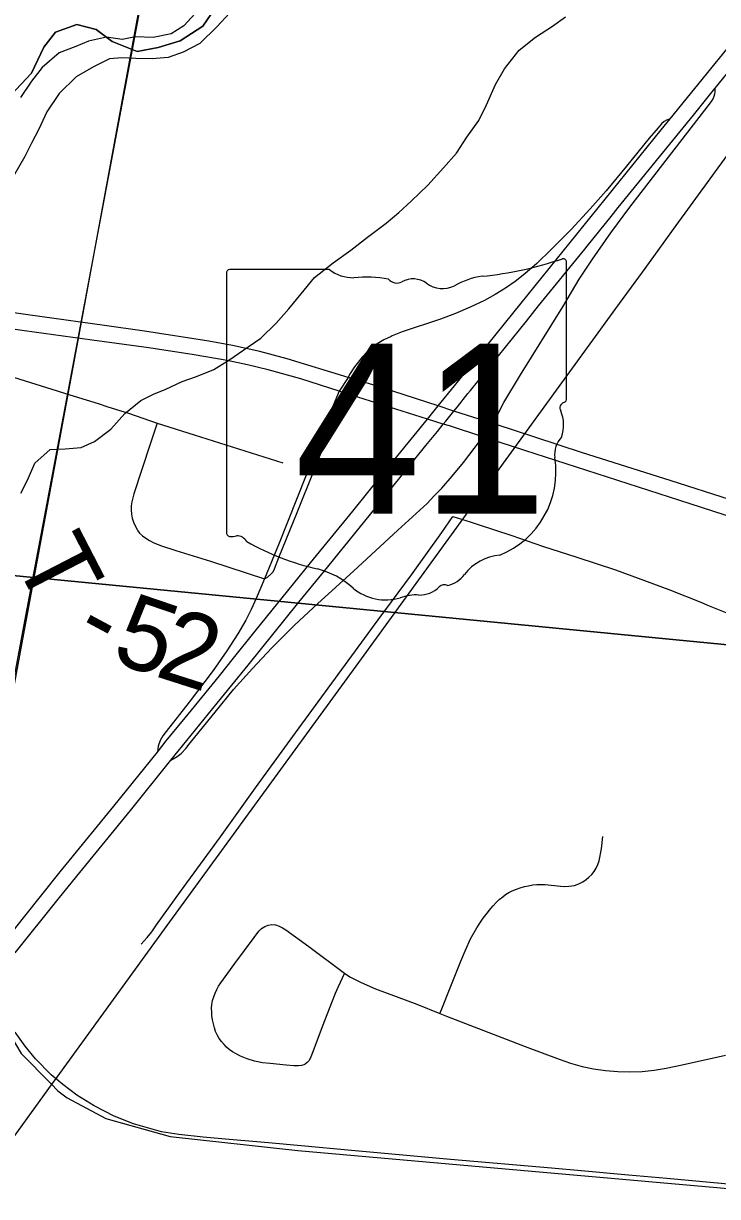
# Model space of a CAD drawing. Extents: x 0 to 1134, y 0 to 440.
# Drawn here: x 845.321 to 845.858, y 363.619 to 364.528 of the extents above; entities that cross this region are included whole.
import ezdxf

# ---------------------------------------------------------------- set-up
doc = ezdxf.new("R2010")
doc.units = 0
for name, color, linetype in [('GM_X_City_Street', 7, 'Continuous'), ('GM_X_Interchange_Ramps', 7, 'Continuous'), ('GM_X_Major_River', 7, 'Continuous'), ('GM_X_Minor_River', 7, 'Continuous'), ('GM_X_Rail_Line', 7, 'Continuous'), ('GM_X_Section', 7, 'Continuous'), ('GM_X_State_Location', 7, 'Continuous'), ('GM_X_State_Route', 7, 'Continuous'), ('GM_X_State_Shield', 7, 'Continuous'), ('GM_X_Township_Road', 7, 'Continuous'), ('GM_X_Township_Road_Text', 7, 'Continuous'), ('GM_X_Unincorporated', 7, 'Continuous'), ('GM_X_US_Route', 7, 'Continuous')]:
    doc.layers.add(name, color=color, linetype=linetype)

msp = doc.modelspace()

# ---------------------------------------------------------------- linework, layer by layer
at = {"layer": 'GM_X_City_Street'}
for points in [[(845.6433, 363.76045), (845.64476, 363.76414), (845.65114, 363.78025), (845.65949, 363.8009), (845.66311, 363.80958), (845.66712, 363.81839), (845.67192, 363.82675), (845.67436, 363.83053), (845.67685, 363.83424), (845.67889, 363.83694), (845.6827, 363.8418), (845.68468, 363.84404), (845.68685, 363.84661), (845.68921, 363.84871), (845.69204, 363.85101), (845.69425, 363.8526), (845.69684, 363.8543), (845.69921, 363.85547), (845.70263, 363.85693), (845.70559, 363.85798), (845.70894, 363.85883), (845.71204, 363.85956), (845.71526, 363.86021), (845.71848, 363.86048), (845.72151, 363.86041), (845.72499, 363.86041), (845.73683, 363.8591), (845.74025, 363.85903), (845.74314, 363.85916), (845.74555, 363.85936), (845.74768, 363.85982), (845.74957, 363.86038), (845.75149, 363.86114), (845.75419, 363.86258), (845.75669, 363.8643), (845.75886, 363.86607), (845.76096, 363.86817), (845.7628, 363.87052), (845.76441, 363.87308), (845.76576, 363.87594), (845.76668, 363.87883), (845.76846, 363.8881), (845.76964, 363.89757)], [(845.56935, 363.79167), (845.56412, 363.78053), (845.56215, 363.77593), (845.55919, 363.76882), (845.55255, 363.75146), (845.54423, 363.72935), (845.54281, 363.72555), (845.54176, 363.72384), (845.54051, 363.72246), (845.53896, 363.72126), (845.53775, 363.72062), (845.53617, 363.72003), (845.53361, 363.71977), (845.53012, 363.71983), (845.52407, 363.72036), (845.51187, 363.72161), (845.50575, 363.72232), (845.49974, 363.72358), (845.49381, 363.72533), (845.48889, 363.72733), (845.48534, 363.72911), (845.48251, 363.73075), (845.48008, 363.73246), (845.47797, 363.73423), (845.476, 363.73634), (845.47396, 363.73877), (845.47232, 363.74107), (845.47067, 363.7439), (845.46949, 363.74653), (845.46863, 363.74942), (845.46712, 363.75554), (845.46666, 363.75896), (845.46647, 363.76144), (845.4664, 363.76447), (845.46662, 363.76747), (845.46717, 363.77045), (845.46799, 363.77336), (845.46906, 363.77621), (845.47034, 363.779), (845.47178, 363.78169), (845.47341, 363.78427), (845.48447, 363.7993), (845.49929, 363.81937), (845.50306, 363.82424), (845.50516, 363.82632), (845.50756, 363.82796), (845.51023, 363.82902), (845.51309, 363.82941), (845.51596, 363.82915), (845.51875, 363.82827), (845.52139, 363.82689), (845.52394, 363.8252), (845.5416, 363.81241), (845.56935, 363.79167)], [(845.56935, 363.79167), (845.57363, 363.78894), (845.57807, 363.78653), (845.58237, 363.78448), (845.59335, 363.77961), (845.62538, 363.76756), (845.6433, 363.76045), (845.6485, 363.75838), (845.70942, 363.73483), (845.73565, 363.72495), (845.74454, 363.72184), (845.75351, 363.71947), (845.76239, 363.7176), (845.77157, 363.71622), (845.78113, 363.71552), (845.79041, 363.71523), (845.79998, 363.71543), (845.80945, 363.71641), (845.81862, 363.71799), (845.83119, 363.72067), (845.86457, 363.72819)]]:
    msp.add_lwpolyline(points, dxfattribs=at)
at = {"layer": 'GM_X_Interchange_Ramps'}
for points in [[(845.68441, 364.21779), (845.68595, 364.22011), (845.69011, 364.22871), (845.69295, 364.23422), (845.7058, 364.25552), (845.73847, 364.30841), (845.75127, 364.32975), (845.76149, 364.34536), (845.77579, 364.36574), (845.79059, 364.38574), (845.8443, 364.4552), (845.85125, 364.46418), (845.8539, 364.46761), (845.85504, 364.46955), (845.85593, 364.47164), (845.85638, 364.47336), (845.85663, 364.47497), (845.8567, 364.47631), (845.8567, 364.47784)], [(845.82187, 364.45423), (845.81896, 364.45301), (845.81715, 364.45206), (845.81505, 364.45025), (845.81239, 364.44701), (845.80562, 364.43918), (845.78789, 364.41751), (845.77216, 364.39823), (845.75986, 364.3842), (845.74498, 364.3683), (845.72967, 364.35281), (845.71841, 364.34207), (845.70905, 364.33387), (845.70173, 364.32809), (845.69409, 364.32274), (845.68616, 364.31784), (845.67797, 364.31336), (845.66676, 364.30796), (845.65532, 364.3031), (845.64367, 364.29873), (845.61417, 364.28885), (845.60644, 364.28582)], [(845.60644, 364.28582), (845.60548, 364.28544), (845.59989, 364.28273), (845.59456, 364.27954), (845.59203, 364.27775), (845.58729, 364.27373), (845.583, 364.26923), (845.57717, 364.26194), (845.57324, 364.25593), (845.57232, 364.25368)], [(845.57232, 364.25368), (845.56526, 364.24284), (845.56071, 364.23177), (845.54624, 364.19418), (845.51872, 364.12509), (845.50729, 364.09752), (845.50102, 364.08211), (845.49715, 364.07366), (845.49289, 364.0654), (845.48664, 364.0547), (845.47822, 364.04169), (845.46749, 364.02649), (845.44887, 364.00171), (845.43111, 363.97898), (845.42857, 363.97563), (845.4265, 363.97202), (845.42508, 363.96776), (845.42436, 363.96318)], [(845.50729, 364.09752), (845.50974, 364.09885), (845.51224, 364.10102), (845.51333, 364.10204), (845.51401, 364.10295), (845.51519, 364.10532), (845.5186, 364.11391), (845.53268, 364.14888), (845.55847, 364.21335), (845.56469, 364.22876), (845.56884, 364.23854), (845.56992, 364.24131)], [(845.67665, 364.20748), (845.68071, 364.21259), (845.6833, 364.2161), (845.68441, 364.21779)], [(845.63873, 364.16153), (845.64482, 364.16782), (845.65289, 364.17696), (845.6615, 364.18759), (845.67393, 364.20406), (845.67665, 364.20748)], [(845.4347, 363.95675), (845.4397, 363.95973), (845.44278, 363.96206), (845.44661, 363.96621), (845.44873, 363.96897), (845.45329, 363.97461), (845.46924, 363.99416), (845.48327, 364.01159), (845.49794, 364.02795), (845.51271, 364.04379), (845.53067, 364.06154), (845.54874, 364.07833), (845.57627, 364.10341), (845.6107, 364.1352), (845.63332, 364.15593), (845.63873, 364.16153)]]:
    msp.add_lwpolyline(points, dxfattribs=at)
at = {"layer": 'GM_X_Major_River'}
for points in [[(845.48029, 364.53598), (845.47055, 364.52557), (845.45733, 364.51258), (845.44427, 364.50567), (845.43279, 364.50176), (845.42023, 364.50054), (845.40772, 364.50084), (845.39672, 364.50148), (845.38721, 364.50057), (845.37492, 364.4944), (845.36145, 364.48674), (845.34824, 364.47375), (845.33879, 364.45953), (845.33239, 364.446), (845.32682, 364.43512), (845.32164, 364.42498), (845.31293, 364.4096)], [(845.45372, 364.53585), (845.44475, 364.52618), (845.43512, 364.51995), (845.42101, 364.51725), (845.40736, 364.51757), (845.39706, 364.51553), (845.38496, 364.51734), (845.37084, 364.51425), (845.36126, 364.5103), (845.34823, 364.50529), (845.33506, 364.49383), (845.32684, 364.48338), (845.31818, 364.47066)]]:
    msp.add_lwpolyline(points, dxfattribs=at)
at = {"layer": 'GM_X_Minor_River'}
msp.add_lwpolyline([(845.31855, 364.164), (845.32355, 364.17383), (845.32932, 364.18707), (845.34113, 364.19761), (845.35286, 364.19828), (845.36536, 364.19933), (845.37561, 364.20381), (845.38817, 364.21358), (845.39923, 364.22564), (845.41141, 364.2358), (845.42129, 364.24066), (845.43077, 364.24439), (845.44368, 364.25036), (845.45468, 364.25445), (845.46797, 364.25967), (845.48051, 364.26754), (845.49458, 364.27731), (845.50447, 364.28406), (845.51629, 364.29574), (845.52621, 364.30667), (845.53575, 364.31837), (845.54607, 364.33119), (845.56053, 364.34247), (845.57422, 364.35223), (845.58716, 364.36238), (845.60162, 364.37328), (845.61152, 364.38156), (845.62105, 364.39021), (845.634, 364.40264), (845.64622, 364.41621), (845.65614, 364.42752), (845.66418, 364.43998), (845.67336, 364.45282), (845.6795, 364.46492), (845.68643, 364.4808), (845.69334, 364.49289), (845.70479, 364.50723), (845.71736, 364.51738), (845.73066, 364.526), (845.74055, 364.53314)], dxfattribs=at)
at = {"layer": 'GM_X_Rail_Line'}
for points in [[(845.31098, 364.00773), (845.32172, 364.06473), (845.33416, 364.13157), (845.34225, 364.17404), (845.35486, 364.2411), (845.4809, 364.91238), (845.52111, 365.12681), (845.54135, 365.23527)], [(845.46978, 365.20909), (845.50972, 365.12497), (845.50959, 365.09071), (845.49319, 364.99062), (845.36524, 364.29634), (845.30122, 363.95153), (845.28354, 363.86306), (845.2813, 363.81408), (845.29089, 363.77614), (845.31889, 363.72935), (845.34206, 363.70581)], [(845.34668, 363.71109), (845.43203, 363.82859), (845.48538, 363.90206), (845.49091, 363.90963), (845.58041, 364.03269), (845.72212, 364.2277), (845.77957, 364.30696), (845.80024, 364.33529), (845.81239, 364.35206), (845.82427, 364.36847), (846.00096, 364.61152), (846.13385, 364.79414), (846.36382, 365.11046)], [(845.9061, 363.62455), (845.81927, 363.63246), (845.78959, 363.6351), (845.75285, 363.63845), (845.72981, 363.64049), (845.65164, 363.64729), (845.5747, 363.65431), (845.53577, 363.6578), (845.51043, 363.66014), (845.49523, 363.66137), (845.47989, 363.66263), (845.45994, 363.6646), (845.44088, 363.66664), (845.4275, 363.66876), (845.40573, 363.675), (845.39091, 363.68076), (845.37538, 363.68886), (845.362, 363.69718), (845.35097, 363.70528), (845.34215, 363.71291), (845.32991, 363.72537), (845.32192, 363.73513), (845.31411, 363.74592)], [(845.20005, 363.50924), (845.31335, 363.66508), (845.34229, 363.70527), (845.34668, 363.71109)], [(845.34206, 363.70581), (845.34723, 363.70056), (845.35447, 363.695), (845.38427, 363.67908), (845.43417, 363.66507), (845.53311, 363.65413), (845.85783, 363.62548), (846.019, 363.61084), (846.10348, 363.60072), (846.36382, 363.55055)]]:
    msp.add_lwpolyline(points, dxfattribs=at)
at = {"layer": 'GM_X_Section'}
for points in [[(846.03734, 365.04142), (845.94632, 364.03841), (844.94191, 364.13589), (845.0287, 365.13516)], [(844.94191, 364.13589), (845.94632, 364.03841), (845.86026, 363.03836), (844.84938, 363.13367)]]:
    msp.add_lwpolyline(points, close=True, dxfattribs=at)
at = {"layer": 'GM_X_State_Route'}
for points in [[(845.82174, 364.17357), (845.75379, 364.19513), (845.71679, 364.20734), (845.68684, 364.21701), (845.68441, 364.21779), (845.65414, 364.22756), (845.64189, 364.23151), (845.59792, 364.24569), (845.57612, 364.2525), (845.57232, 364.25368), (845.52481, 364.26813), (845.50377, 364.27359), (845.48256, 364.27834), (845.46426, 364.2818), (845.41434, 364.28936), (845.38327, 364.29389), (845.33505, 364.30062), (845.2796, 364.30825)], [(845.67665, 364.20748), (845.65066, 364.21596), (845.64595, 364.21744), (845.63361, 364.22131), (845.56992, 364.24131), (845.56928, 364.24152), (845.56659, 364.2424), (845.56526, 364.24284), (845.53544, 364.25258), (845.51025, 364.25946), (845.49429, 364.26333), (845.47834, 364.26668), (845.45298, 364.27105), (845.41771, 364.27643), (845.37387, 364.28247), (845.32129, 364.28986), (845.26385, 364.29809)], [(845.9319, 364.12529), (845.89873, 364.13568), (845.83725, 364.15551), (845.70908, 364.19689), (845.67969, 364.20648), (845.67665, 364.20748)], [(845.86956, 364.1584), (845.86864, 364.1587), (845.82174, 364.17357)]]:
    msp.add_lwpolyline(points, dxfattribs=at)
at = {"layer": 'GM_X_State_Shield'}
for p, q in [((845.74153, 364.23761), (845.74153, 364.34229)), ((845.47786, 364.33389), (845.47786, 364.13377)), ((845.55767, 364.33733), (845.48046, 364.33733)), ((845.7415, 364.23763), (845.74153, 364.23761))]:
    msp.add_line(p, q, dxfattribs=at)
for centre, radius, start, end in [((845.6476, 364.61017), 0.27962, 275.84447, 288.90645), ((845.7386, 364.34273), 0.00294, 351.86209, 97.738), ((845.48088, 364.33432), 0.00305, 98.1301, 188.1301), ((845.57606, 364.36057), 0.02963, 231.61951, 271.11188), ((845.58588, 364.22498), 0.10636, 80.48669, 94.98827), ((845.61003, 364.33535), 0.00855, 219.79206, 297.10237), ((845.62258, 364.31222), 0.01777, 54.46668, 119.14113), ((845.64552, 364.34395), 0.02138, 233.85621, 294.82819), ((845.68327, 364.27621), 0.05625, 97.34618, 120.76885), ((845.74085, 364.22992), 0.00454, 107.94398, 210.33697), ((845.7384, 364.2372), 0.00314, 289.60381, 7.73413), ((845.71195, 364.21669), 0.02727, 340.03296, 23.64957), ((845.75204, 364.1938), 0.01984, 136.8065, 186.92959), ((845.66327, 364.18048), 0.06994, 292.30889, 8.98584), ((845.48091, 364.13333), 0.00308, 171.95839, 258.30661), ((845.48138, 364.15381), 0.02352, 267.33899, 280.60386), ((845.48619, 364.12222), 0.00848, 29.74838, 93.27175), ((845.59325, 364.30202), 0.20192, 240.41292, 257.1985), ((845.69276, 364.07759), 0.0383, 94.40312, 142.57675), ((845.53305, 364.04387), 0.06318, 47.18416, 75.83597), ((845.64423, 364.11437), 0.0226, 282.87319, 323.27711), ((845.60138, 364.12123), 0.04009, 230.70037, 286.29184), ((845.62747, 364.10625), 0.02136, 268.77702, 315.54927), ((845.64679, 364.08686), 0.00601, 65.75173, 132.64842), ((845.62454, 364.05204), 0.03294, 85.69512, 111.20995)]:
    msp.add_arc(centre, radius, start, end, dxfattribs=at)
at = {"layer": 'GM_X_Township_Road'}
for p, q in [((845.42421, 364.21824), (845.45286, 364.20914)), ((845.45286, 364.20914), (845.52161, 364.18732))]:
    msp.add_line(p, q, dxfattribs=at)
for points in [[(845.27715, 364.26498), (845.30382, 364.25667), (845.30447, 364.25647), (845.3599, 364.23913), (845.3784, 364.23331), (845.38591, 364.23091), (845.40184, 364.2258), (845.42421, 364.21824)], [(845.42421, 364.21824), (845.41873, 364.20179), (845.40617, 364.16334), (845.40455, 364.15722), (845.40407, 364.15405), (845.40392, 364.15084), (845.40417, 364.14762), (845.40481, 364.14446), (845.40578, 364.1414), (845.40702, 364.13845), (845.40856, 364.13562), (845.40925, 364.13469), (845.41052, 364.13299), (845.4129, 364.13078), (845.41548, 364.12886), (845.41818, 364.12719), (845.42099, 364.12569), (845.42685, 364.12333), (845.43873, 364.11944), (845.4655, 364.11109), (845.50729, 364.09752)], [(845.41176, 363.8143), (845.41636, 363.81942), (845.41992, 363.82383), (845.4237, 363.82928), (845.44228, 363.85491), (845.47339, 363.89748), (845.5005, 363.9353), (845.53144, 363.978), (845.59557, 364.06559), (845.62127, 364.10059), (845.64472, 364.13341), (845.65337, 364.14586)], [(845.65337, 364.14586), (845.66679, 364.14153), (845.66827, 364.14105), (845.67213, 364.1398)], [(845.67213, 364.1398), (845.69914, 364.13107), (845.72273, 364.1229), (845.74945, 364.1143), (845.77937, 364.1045), (845.79706, 364.09806), (845.8208, 364.08925), (845.84677, 364.07872), (845.85059, 364.07714), (845.87144, 364.06873), (845.89758, 364.05785)]]:
    msp.add_lwpolyline(points, dxfattribs=at)
at = {"layer": 'GM_X_Unincorporated'}
for points in [[(845.30669, 364.46795), (845.32667, 364.48944), (845.33628, 364.5096), (845.34533, 364.52129), (845.36191, 364.52713), (845.37681, 364.52337), (845.38925, 364.51394), (845.40866, 364.50621), (845.42506, 364.50942), (845.44202, 364.5145), (845.45954, 364.526), (845.47425, 364.54767), (845.49743, 364.57934), (845.51854, 364.60723), (845.55008, 364.66944), (845.58374, 364.72251), (845.59352, 364.74295), (845.66057, 364.842), (845.68589, 364.88864), (845.69966, 364.9042), (845.71581, 364.92859), (845.71364, 365.06897), (845.71389, 365.15148), (845.72861, 365.18496)], [(845.47425, 364.54767), (845.45954, 364.526), (845.44202, 364.5145), (845.42506, 364.50942), (845.40866, 364.50621), (845.38925, 364.51394), (845.37681, 364.52337), (845.36191, 364.52713), (845.34533, 364.52129), (845.33628, 364.5096), (845.32667, 364.48944), (845.30669, 364.46795)]]:
    msp.add_lwpolyline(points, dxfattribs=at)
at = {"layer": 'GM_X_US_Route'}
for p, q in [((845.59716, 364.15713), (845.63247, 364.20077)), ((845.31416, 363.80746), (845.34751, 363.84901))]:
    msp.add_line(p, q, dxfattribs=at)
for points in [[(845.82187, 364.45423), (845.87579, 364.52058), (845.9097, 364.56298), (845.92428, 364.58151), (845.94889, 364.61328), (845.99371, 364.67251), (846.02641, 364.71704), (846.10513, 364.82529), (846.1257, 364.85338), (846.1672, 364.91047), (846.19139, 364.94357), (846.20921, 364.96816), (846.22991, 364.99667), (846.24661, 365.0194), (846.25382, 365.0292), (846.2848, 365.07196), (846.30866, 365.10452), (846.32868, 365.13222), (846.36382, 365.18039)], [(845.85544, 364.47629), (845.8567, 364.47784), (845.88237, 364.50958), (845.91296, 364.54779), (845.95134, 364.59643), (845.98124, 364.63587), (846.04098, 364.71665)], [(845.77599, 364.37847), (845.78154, 364.38541), (845.83973, 364.45687), (845.85544, 364.47629)], [(845.42436, 363.96318), (845.43126, 363.97174), (845.45086, 363.99567), (845.47249, 364.02235), (845.48345, 364.03596), (845.5002, 364.05693), (845.54299, 364.10981), (845.57589, 364.14985), (845.59811, 364.17757), (845.63361, 364.22131), (845.64189, 364.23151), (845.65463, 364.2472), (845.70626, 364.31112), (845.81476, 364.44547), (845.82187, 364.45423)], [(845.75557, 364.35298), (845.75749, 364.35534), (845.77599, 364.37847)], [(845.71037, 364.29728), (845.71981, 364.309), (845.75557, 364.35298)], [(845.66504, 364.24104), (845.66693, 364.24338), (845.71037, 364.29728)], [(845.64784, 364.21977), (845.65414, 364.22756), (845.65687, 364.23093), (845.66504, 364.24104)], [(845.64135, 364.21175), (845.64595, 364.21744), (845.64784, 364.21977)], [(845.63247, 364.20077), (845.64004, 364.21013), (845.64135, 364.21175)], [(845.34751, 363.84901), (845.36198, 363.86704), (845.4034, 363.91782), (845.4347, 363.95675), (845.44049, 363.96385), (845.47403, 364.00514), (845.49465, 364.03041), (845.53391, 364.07941), (845.55302, 364.10258), (845.59716, 364.15713)], [(845.23858, 363.73305), (845.2411, 363.73617), (845.26667, 363.76792), (845.2867, 363.79172), (845.30887, 363.81994), (845.32059, 363.83455), (845.34905, 363.87019), (845.3905, 363.92112), (845.42436, 363.96318)]]:
    msp.add_lwpolyline(points, dxfattribs=at)

# ---------------------------------------------------------------- texts
at = {"layer": 'GM_X_State_Location'}
for s, p in [('s', (845.60672, 364.22053)), ('r', (845.60671, 364.22053))]:
    msp.add_text(s, height=0.000189, dxfattribs=at).set_placement(p)
msp.add_text('41', height=0.000189, rotation=0.00001, dxfattribs=at).set_placement((845.55903, 364.20675))
at = {"layer": 'GM_X_State_Shield'}
msp.add_text('41', height=0.131836, dxfattribs=at).set_placement((845.53057, 364.14788))
at = {"layer": 'GM_X_Township_Road_Text'}
for s, rotation, p in [('T', 297.33511, (845.31245, 364.11272)), ('5', 341.17961, (845.38735, 364.03392)), ('-', 331.8178, (845.3577, 364.04887)), ('2', 342.27869, (845.42135, 364.02235))]:
    msp.add_text(s, height=0.05682, rotation=rotation, dxfattribs=at).set_placement(p)

doc.saveas('drawing.dxf')
